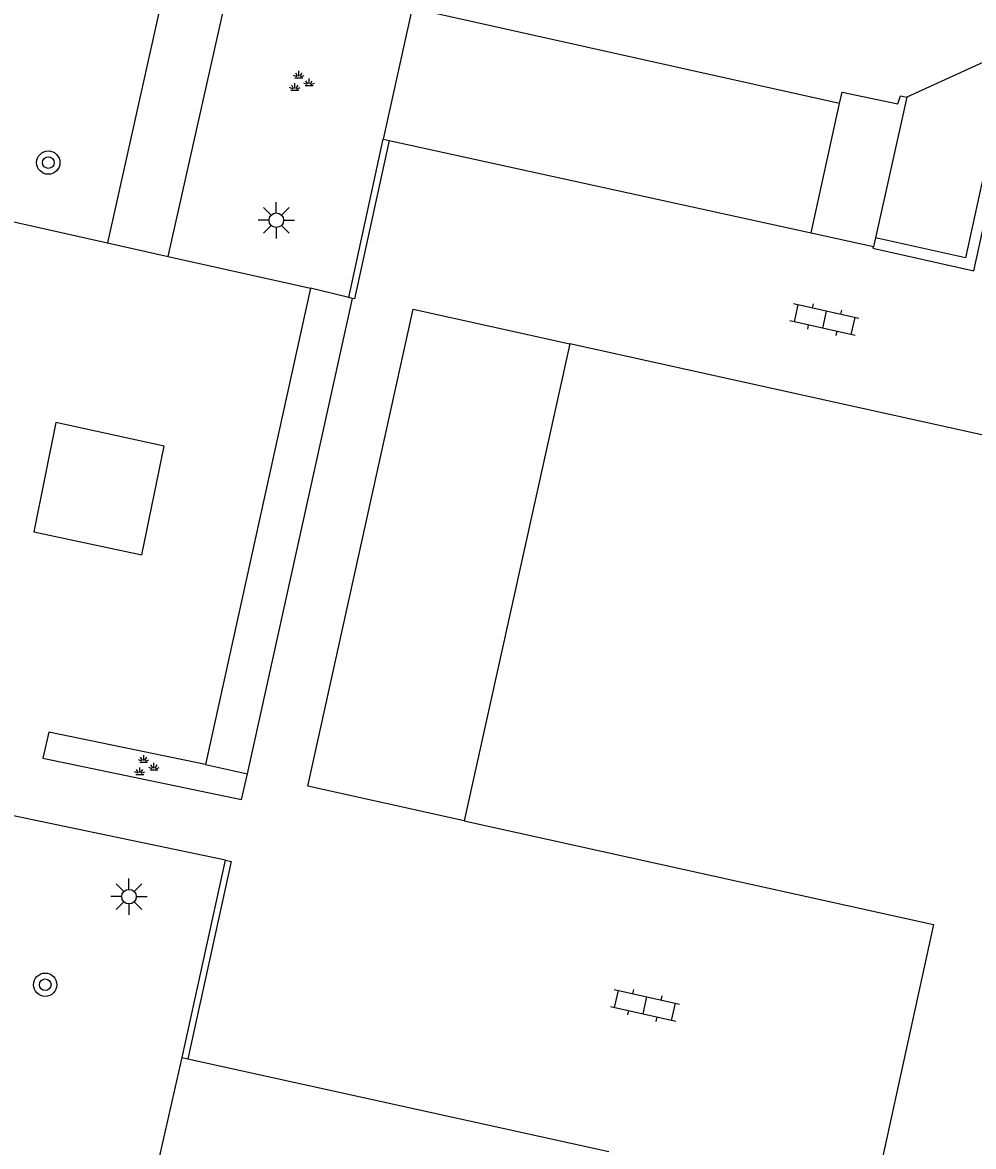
# Model space of a CAD drawing. Extents: x 128999 to 131010, y 395498 to 399007.
# Drawn here: x 129877.41 to 129910.05, y 397169.18 to 397207.78 of the extents above; entities that cross this region are included whole.
import ezdxf

# ---------------------------------------------------------------- set-up
doc = ezdxf.new("R2010")
doc.units = 0
for name, color, linetype in [('gg-afsc-muur', 7, 'Continuous'), ('gg-bbg-bijgebouw', 7, 'Continuous'), ('gg-bbg-hoofdgebouw', 7, 'Continuous'), ('gg-bbg-luifel en loopbrug', 7, 'Continuous'), ('gg-knt-onverhard', 7, 'Continuous'), ('gg-knt-trap', 7, 'Continuous'), ('gg-knt-verharding', 7, 'Continuous'), ('gt-symb-boom', 7, 'Continuous'), ('gt-symb-groenvak', 7, 'Continuous'), ('gt-symb-klinker verharding', 7, 'Continuous'), ('gt-symb-lichtmast', 7, 'Continuous')]:
    doc.layers.add(name, color=color, linetype=linetype)

# ---------------------------------------------------------------- blocks, each defined once
blk = doc.blocks.new('gt0-BOOM')
at = {"layer": 'gt-symb-boom'}
for radius in [0.4, 0.2]:
    blk.add_circle((0, 0), radius, dxfattribs=at)
blk = doc.blocks.new('gt0-LMAST')
at = {"layer": 'gt-symb-lichtmast'}
for p, q in [((-0.182, 0.173), (-0.447, 0.438)), ((-0.005, 0.246), (-0.005, 0.621)), ((0.172, 0.173), (0.437, 0.438)), ((-0.255, -0.004), (-0.63, -0.004)), ((-0.182, -0.181), (-0.447, -0.446)), ((-0.005, -0.254), (-0.005, -0.629)), ((0.437, -0.446), (0.172, -0.181)), ((0.245, -0.004), (0.62, -0.004))]:
    blk.add_line(p, q, dxfattribs=at)
blk.add_circle((-0.005, -0.004), 0.25, dxfattribs=at)
blk = doc.blocks.new('gt0-GRVAK')
at = {"layer": 'gt-symb-groenvak'}
for p, q in [((-0.047, 0.214), (-0.047, 0.393)), ((-0.11, 0.189), (-0.228, 0.24)), ((-0.182, 0.153), (0.088, 0.153)), ((-0.091, 0.211), (-0.156, 0.322)), ((-0.004, 0.211), (0.061, 0.322)), ((0.015, 0.189), (0.133, 0.24)), ((0.262, -0.052), (0.197, 0.059)), ((0.305, -0.049), (0.305, 0.13)), ((0.349, -0.052), (0.414, 0.059)), ((-0.245, -0.228), (-0.363, -0.177)), ((-0.318, -0.264), (-0.047, -0.264)), ((-0.226, -0.206), (-0.291, -0.095)), ((-0.183, -0.203), (-0.183, -0.024)), ((-0.139, -0.206), (-0.074, -0.095)), ((-0.12, -0.228), (-0.002, -0.177)), ((0.243, -0.074), (0.125, -0.023)), ((0.17, -0.11), (0.441, -0.11)), ((0.368, -0.074), (0.486, -0.023))]:
    blk.add_line(p, q, dxfattribs=at)
blk = doc.blocks.new('gt0-KL1')
at = {"layer": 'gt-symb-klinker verharding'}
for p, q in [((-0.5, 0.3), (-0.5, 0.45)), ((0.5, 0.3), (0.5, 0.45)), ((-1.15, 0.3), (1.15, 0.3)), ((-1, -0.3), (-1, 0.3)), ((0, -0.3), (0, 0.3)), ((1, -0.3), (1, 0.3)), ((-1.15, -0.3), (1.15, -0.3)), ((-0.5, -0.45), (-0.5, -0.3)), ((0.5, -0.45), (0.5, -0.3))]:
    blk.add_line(p, q, dxfattribs=at)

msp = doc.modelspace()

# ---------------------------------------------------------------- linework, layer by layer
at = {"layer": 'gg-afsc-muur'}
for p, q in [((129888.605, 397198.333), (129889.792, 397203.769)), ((129889.792, 397203.769), (129889.988, 397203.726)), ((129882.882, 397172.239), (129884.373, 397179.008))]:
    msp.add_line(p, q, dxfattribs=at)
for points in [[(129889.988, 397203.726), (129888.799, 397198.287), (129888.731, 397198.302)], [(129906.613, 397200.081), (129906.6, 397200.022), (129910.062, 397199.248), (129910.708, 397202.171), (129919.242, 397200.29), (129919.748, 397202.394)], [(129919.414, 397202.469), (129919.378, 397202.477), (129918.989, 397200.742), (129910.421, 397202.623), (129909.774, 397199.701), (129906.682, 397200.386)], [(129884.373, 397179.008), (129884.569, 397178.965), (129883.082, 397172.195)]]:
    msp.add_lwpolyline(points, dxfattribs=at)
at = {"layer": 'gg-bbg-bijgebouw'}
msp.add_lwpolyline([(129877.794, 397190.285), (129881.508, 397189.498), (129882.266, 397193.232), (129878.553, 397194.043), (129877.794, 397190.285)], dxfattribs=at)
at = {"layer": 'gg-bbg-hoofdgebouw'}
msp.add_line((129896.189, 397196.743), (129892.569, 397180.361), dxfattribs=at)
for points in [[(129913.421, 397198.551), (129912.25, 397193.19), (129896.189, 397196.743)], [(129892.569, 397180.361), (129908.677, 397176.8), (129906.915, 397168.744)]]:
    msp.add_lwpolyline(points, dxfattribs=at)
at = {"layer": 'gg-bbg-luifel en loopbrug'}
msp.add_lwpolyline([(129892.569, 397180.361), (129887.199, 397181.548), (129890.819, 397197.93), (129896.189, 397196.743)], dxfattribs=at)
at = {"layer": 'gg-knt-onverhard'}
for points in [[(129837.464, 397225.688), (129868.938, 397218.545), (129875.977, 397216.871), (129875.91, 397216.588), (129879.844, 397215.645), (129882.591, 397213.288), (129882.984, 397212.121), (129880.322, 397200.211)], [(129882.409, 397199.744), (129884.724, 397210.102), (129885.703, 397213.547), (129887.229, 397214.036), (129888.686, 397213.841), (129890.407, 397211.44)], [(129920.013, 397205.147), (129911.572, 397206.954), (129907.767, 397205.216)]]:
    msp.add_lwpolyline(points, dxfattribs=at)
at = {"layer": 'gg-knt-trap'}
for p, q in [((129890.936, 397208.955), (129889.792, 397203.769)), ((129904.479, 397200.549), (129905.454, 397204.995)), ((129907.767, 397205.216), (129906.682, 397200.386)), ((129889.988, 397203.726), (129904.479, 397200.549)), ((129904.479, 397200.549), (129906.613, 397200.081)), ((129906.682, 397200.386), (129906.613, 397200.081)), ((129887.288, 397198.654), (129883.692, 397182.298)), ((129888.605, 397198.333), (129887.288, 397198.654)), ((129885.127, 397181.979), (129888.731, 397198.302)), ((129888.731, 397198.302), (129888.605, 397198.333)), ((129883.692, 397182.298), (129885.127, 397181.979)), ((129882.088, 397168.707), (129882.882, 397172.239)), ((129882.882, 397172.239), (129883.082, 397172.195)), ((129883.082, 397172.195), (129897.538, 397169.008))]:
    msp.add_line(p, q, dxfattribs=at)
for points in [[(129905.454, 397204.995), (129891.012, 397208.209), (129891.156, 397208.913), (129890.936, 397208.955)], [(129905.454, 397204.995), (129905.537, 397205.387), (129907.455, 397204.981), (129907.541, 397205.263), (129907.767, 397205.216)]]:
    msp.add_lwpolyline(points, dxfattribs=at)
at = {"layer": 'gg-knt-verharding'}
for p, q in [((129874.633, 397201.482), (129880.322, 397200.211)), ((129880.322, 397200.211), (129882.409, 397199.744)), ((129882.409, 397199.744), (129887.288, 397198.654)), ((129884.373, 397179.008), (129865.026, 397183.05))]:
    msp.add_line(p, q, dxfattribs=at)
msp.add_lwpolyline([(129883.692, 397182.298), (129878.31, 397183.402), (129878.107, 397182.511), (129884.924, 397181.1), (129885.127, 397181.979)], dxfattribs=at)

# ---------------------------------------------------------------- block references
at = {"layer": 'gt-symb-boom'}
for p in [(129878.292, 397202.965), (129878.186, 397174.735)]:
    msp.add_blockref('gt0-BOOM', p, dxfattribs=at)
at = {"layer": 'gt-symb-groenvak'}
for p in [(129886.94, 397205.719), (129881.613, 397182.222)]:
    msp.add_blockref('gt0-GRVAK', p, dxfattribs=at)
at = {"layer": 'gt-symb-klinker verharding'}
for p, rotation in [((129904.932, 397197.573), 167.52092820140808), ((129898.774, 397174.026), -12.827123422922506)]:
    msp.add_blockref('gt0-KL1', p, dxfattribs=dict(at, rotation=rotation))
at = {"layer": 'gt-symb-lichtmast'}
for p in [(129886.123, 397200.991), (129881.066, 397177.764)]:
    msp.add_blockref('gt0-LMAST', p, dxfattribs=at)

doc.saveas('drawing.dxf')
